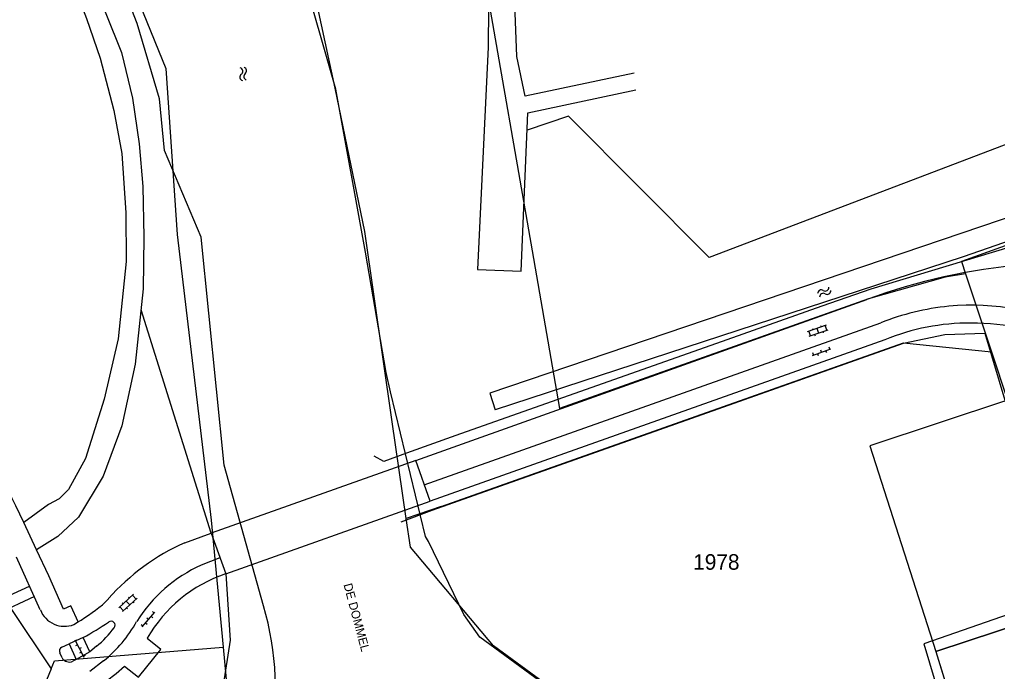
# Model space of a CAD drawing. Extents: x 148816 to 151297, y 399515 to 402500.
# Drawn here: x 150337.1 to 150450.2, y 400418.5 to 400493.8 of the extents above; entities that cross this region are included whole.
import ezdxf

# ---------------------------------------------------------------- set-up
doc = ezdxf.new("R2010")
doc.units = 0
for name, color, linetype in [('B04 Kunstwerk  [T] Norm', 7, 'Continuous'), ('G01 perceelsgrens', 7, 'Continuous'), ('S02 Open verharding  Norm', 7, 'Continuous'), ('S05 Water  Norm', 7, 'Continuous'), ('T03 Hek raster  [T] Norm', 7, 'Continuous'), ('T04 Haag heg  [D] Gem', 7, 'Continuous'), ('T09 Insteek water  [T] Norm', 7, 'Continuous'), ('T10 Cultuurscheiding  [T] Gem', 7, 'Continuous'), ('T13 Talud [lijn]  [T] Norm', 7, 'Continuous'), ('V00 Kant verharding algemeen  [T] Norm', 7, 'Continuous'), ('V00 Kant verharding algemeen secundair  [D] Gem', 7, 'Continuous'), ('V00 Kant verharding algemeen secundair  [T] Norm', 7, 'Continuous'), ('Z01 perceelnummer', 7, 'Continuous'), ('Z07 Waterloopnaam  [Tekst] Norm', 7, 'Continuous')]:
    doc.layers.add(name, color=color, linetype=linetype)

msp = doc.modelspace()

# ---------------------------------------------------------------- linework, layer by layer
at = {"layer": 'B04 Kunstwerk  [T] Norm'}
msp.add_lwpolyline([(150360.91, 400429.72), (150384.57, 400438.12), (150382.9, 400442.82), (150359.24, 400434.42)], close=True, dxfattribs=at)
at = {"layer": 'G01 perceelsgrens'}
for points in [[(150349.15, 400500), (150353.98, 400488.16), (150355.3, 400468.96), (150359.22, 400435.95), (150360.6, 400421.25)], [(150381.8, 400436.12), (150380.16, 400447.31), (150377, 400469.31), (150373.56, 400485.88), (150370.83, 400498.59), (150370.07, 400500)], [(150542.1, 400500), (150518.66, 400491.86), (150446.02, 400465.84), (150446.5, 400464.4)], [(150390.92, 400498.24), (150396.35, 400467.05)], [(150293.14, 400488.57), (150298.1, 400482.39), (150304.08, 400474.89), (150310.42, 400466.73), (150316.3, 400458.76), (150322.16, 400449.93), (150331.44, 400432.58), (150340.71, 400418.76)], [(150396.35, 400467.05), (150399.52, 400448.85)], [(150444.14, 400464.03), (150435.26, 400461.52)], [(150446.5, 400464.4), (150444.14, 400464.03)], [(150446.5, 400464.4), (150449.49, 400455.39)], [(150435.26, 400461.52), (150399.52, 400448.85)], [(150415.33, 400447.95), (150439.31, 400456.43)], [(150439.31, 400456.43), (150449.49, 400455.39)], [(150449.49, 400455.39), (150451.35, 400449.79)], [(150451.35, 400449.79), (150435.41, 400444.53), (150443.06, 400420.76)], [(150385.82, 400437.53), (150415.33, 400447.95)], [(150385.82, 400437.53), (150381.8, 400436.12)], [(150397.78, 400417.12), (150391.89, 400421.42), (150382.29, 400432.83), (150381.8, 400436.12)], [(150443.06, 400420.76), (150471.71, 400430.2)], [(150340.71, 400418.76), (150341.09, 400419.68), (150360.6, 400421.25)], [(150360.6, 400421.25), (150361.68, 400409.67), (150362.9, 400401.98)], [(150443.06, 400420.76), (150444.67, 400415.52)], [(150340.71, 400418.76), (150338.24, 400412.77), (150338.14, 400412.55)]]:
    msp.add_lwpolyline(points, dxfattribs=at)
at = {"layer": 'S02 Open verharding  Norm'}
for p, q in [((150428.22, 400457.76), (150430.39, 400458.51)), ((150428.41, 400457.19), (150430.59, 400457.94)), ((150428.78, 400458.11), (150428.83, 400457.97)), ((150429.3, 400458.13), (150429.5, 400457.57)), ((150429.73, 400458.44), (150429.78, 400458.3)), ((150430.45, 400457.9), (150430.25, 400458.46)), ((150428.56, 400457.24), (150428.36, 400457.81)), ((150429.03, 400457.4), (150429.08, 400457.26)), ((150429.97, 400457.73), (150430.02, 400457.59)), ((150428.78, 400454.99), (150430.9, 400455.74)), ((150430.78, 400455.7), (150430.7, 400455.93)), ((150428.89, 400455.03), (150428.81, 400455.27)), ((150429.37, 400455.2), (150429.45, 400454.96)), ((150429.84, 400455.37), (150429.76, 400455.6)), ((150430.31, 400455.53), (150430.39, 400455.3)), ((150348.56, 400425.82), (150350.26, 400427.37)), ((150348.94, 400426.37), (150349.04, 400426.26)), ((150348.96, 400425.38), (150350.67, 400426.92)), ((150349.41, 400426.59), (150349.82, 400426.15)), ((150349.68, 400427.04), (150349.78, 400426.93)), ((150350.56, 400426.82), (150350.15, 400427.27)), ((150350.19, 400426.49), (150350.29, 400426.38)), ((150349.08, 400425.48), (150348.67, 400425.92)), ((150349.45, 400425.81), (150349.55, 400425.7)), ((150351.24, 400423.6), (150352.71, 400425.31)), ((150352.63, 400425.21), (150352.44, 400425.38)), ((150351.65, 400424.07), (150351.84, 400423.91)), ((150351.98, 400424.45), (150351.79, 400424.62)), ((150352.3, 400424.83), (150352.49, 400424.67)), ((150351.32, 400423.7), (150351.13, 400423.86)), ((150343.47, 400422.1), (150344.52, 400420.11)), ((150343.53, 400421.99), (150343.75, 400422.11)), ((150343.77, 400421.55), (150343.54, 400421.43)), ((150344, 400421.11), (150344.22, 400421.22)), ((150344.23, 400420.67), (150344.01, 400420.55)), ((150344.46, 400420.22), (150344.69, 400420.34))]:
    msp.add_line(p, q, dxfattribs=at)
at = {"layer": 'S05 Water  Norm'}
for centre, start, end in [((150362.98, 400487.14), 127.7802, 251.6353), ((150362.46, 400487.81), 307.7803, 71.6353), ((150363.43, 400487.21), 127.7802, 251.6353), ((150362.9, 400487.88), 307.7803, 71.6353), ((150429.81, 400462.13), 57.7803, 181.6353), ((150430.26, 400462.85), 237.7802, 1.6353), ((150430.48, 400462.46), 237.7802, 1.6353), ((150430.03, 400461.74), 57.7803, 181.6353)]:
    msp.add_arc(centre, 0.425, start, end, dxfattribs=at)
at = {"layer": 'T03 Hek raster  [T] Norm'}
for points in [[(150458.64, 400469.63), (150435.53, 400462.64), (150429.85, 400460.68), (150418.86, 400456.77), (150387.53, 400445.72), (150381.83, 400443.67), (150379.2, 400442.73), (150378.1, 400443.32)], [(150381.19, 400435.74), (150384.8, 400437.08), (150439.33, 400456.41), (150444.08, 400457.39), (150448.72, 400457.56), (150454.47, 400438.32), (150467.38, 400441.74), (150468.66, 400437.55), (150455.77, 400434.04), (150457.74, 400427.22), (150441.68, 400421.66), (150450.66, 400391.55), (150443.36, 400386.05)]]:
    msp.add_lwpolyline(points, dxfattribs=at)
at = {"layer": 'T04 Haag heg  [D] Gem'}
msp.add_lwpolyline([(150471.71, 400430.2), (150443.06, 400420.76), (150450.43, 400396.88), (150480.06, 400406.64)], dxfattribs=at)
at = {"layer": 'T09 Insteek water  [T] Norm'}
for p, q in [((150499.89, 400485.17), (150446.2, 400466.37)), ((150486.91, 400482.95), (150391.46, 400450.6)), ((150360.74, 400442.29), (150358.08, 400468.63)), ((150446.2, 400466.37), (150392.1, 400448.7)), ((150391.46, 400450.6), (150392.1, 400448.7)), ((150365.29, 400426.04), (150360.74, 400442.29))]:
    msp.add_line(p, q, dxfattribs=at)
for points in [[(150358.08, 400468.63), (150353.85, 400478.66), (150353.26, 400484.64), (150350.68, 400493.36), (150348.08, 400500)], [(150473.81, 400363.87), (150463.58, 400371.67), (150449.57, 400382.22), (150443.01, 400386.27), (150442.42, 400389.15), (150435.85, 400395.38), (150423.87, 400402.2), (150398.97, 400416.05), (150390.3, 400422.43), (150388.46, 400425.04), (150384.36, 400433.46), (150384.04, 400434.07), (150379.96, 400450.79), (150379.47, 400453.02), (150377.07, 400466.92), (150373.64, 400485.76), (150369.61, 400499.92)]]:
    msp.add_lwpolyline(points, dxfattribs=at)
msp.add_arc((150330.38, 400416.06), 36.31, 349.7643, 15.9501, dxfattribs=at)
at = {"layer": 'T10 Cultuurscheiding  [T] Gem'}
msp.add_lwpolyline([(150485.07, 400492.26), (150416.82, 400466.28), (150400.55, 400482.63), (150395.77, 400481)], dxfattribs=at)
at = {"layer": 'T13 Talud [lijn]  [T] Norm'}
msp.add_line((150359.24, 400434.42), (150351.12, 400460.26), dxfattribs=at)
msp.add_lwpolyline([(150360.91, 400429.72), (150361.42, 400422.07), (150359.61, 400410.44), (150354.02, 400399.44)], dxfattribs=at)
at = {"layer": 'V00 Kant verharding algemeen  [T] Norm'}
for p, q in [((150382.9, 400442.82), (150435.09, 400461.44)), ((150437.16, 400456.77), (150384.57, 400438.12)), ((150339.03, 400432.53), (150337.57, 400435.67)), ((150356.19, 400433.33), (150359.24, 400434.42)), ((150339.47, 400425.58), (150336.72, 400431.67)), ((150360.24, 400431.6), (150358.08, 400430.75)), ((150346.65, 400426.17), (150347.36, 400426.86)), ((150341.98, 400420.04), (150341.71, 400420.62)), ((150343.61, 400419.82), (150343.23, 400419.63)), ((150346.79, 400419.67), (150345.2, 400418.46))]:
    msp.add_line(p, q, dxfattribs=at)
for points in [[(150342.45, 400500), (150344.8, 400493.92), (150346.39, 400489.33), (150347.96, 400483.28), (150348.88, 400478.31), (150349.36, 400471.45), (150349.38, 400465.82), (150348.48, 400456.88), (150346.86, 400449.93), (150344.69, 400443.05), (150342.74, 400439.47), (150341.64, 400438.4), (150340.42, 400437.74), (150337.57, 400435.67)], [(150344.93, 400500), (150347.06, 400494.48), (150348.86, 400490.01), (150350.15, 400484.73), (150350.91, 400479.45), (150351.31, 400474.52), (150351.46, 400468.66), (150351.38, 400462.67), (150350.44, 400453.96), (150348.91, 400446.85), (150346.72, 400441.04), (150343.88, 400436.27), (150341.51, 400434.04), (150339.03, 400432.53)], [(150391.35, 400499.78), (150391.29, 400490.62), (150390.03, 400464.93), (150395.09, 400464.72), (150395.86, 400483.03), (150408.37, 400485.69)], [(150408.15, 400487.62), (150395.55, 400484.96), (150394.57, 400489.53), (150394.19, 400499.66)], [(150383.88, 400440.02), (150436.69, 400458.75)], [(150342.14, 400425.65), (150340.45, 400429.49), (150339.03, 400432.53)], [(150343.89, 400424.13), (150343.01, 400426.04), (150342.14, 400425.65)], [(150345.96, 400421.36), (150345.2, 400420.73), (150344.43, 400422.38)], [(150356.47, 400393.76), (150353.87, 400399.78), (150348.15, 400412.52), (150349.11, 400412.97), (150347.14, 400417.36), (150348.23, 400418.21), (150349.22, 400419.08), (150350.81, 400417.81), (150353.41, 400421.01), (150351.83, 400422.28)], [(150341.96, 400421.26), (150342.8, 400421.63), (150343.61, 400419.82)]]:
    msp.add_lwpolyline(points, dxfattribs=at)
for centre, radius, start, end in [((150105.17, 400324.44), 257.65, 25.5761, 33.1362), ((150458.72, 400397.49), 68.18, 94.6637, 110.2803), ((150447.55, 400431.36), 29.46, 95.8535, 111.6458), ((150447.08, 400430.13), 30.65, 64.9435, 94.7278), ((150446.85, 400433.5), 25.21, 89.4166, 112.6099), ((150447.2, 400430.41), 28.29, 65.9384, 90.1771), ((150366.96, 400409.37), 26.28, 114.2118, 138.2534), ((150365.21, 400415.06), 17.23, 114.4476, 147.8842), ((150366.07, 400414.17), 16.39, 108.3684, 150.3211), ((150342.26, 400426.66), 2.99, 201.1264, 291.1785), ((150330.53, 400445.82), 25.41, 300.2754, 309.3534), ((150324.39, 400458.35), 41.18, 299.1272, 303.8986), ((150337.07, 400431.73), 15.48, 308.8527, 331.0179), ((150347.65, 400423.8), 0.467, 321.0926, 128.4729), ((150339.02, 400430.04), 11.11, 308.6627, 324.0143), ((150342.18, 400420.8), 0.508, 116.2584, 201.4495), ((150342.83, 400420.51), 0.968, 209.1559, 294.6217)]:
    msp.add_arc(centre, radius, start, end, dxfattribs=at)
at = {"layer": 'V00 Kant verharding algemeen secundair  [D] Gem'}
for p, q in [((150331.38, 400425.18), (150338.23, 400428.33)), ((150338.78, 400427.1), (150331.94, 400423.95))]:
    msp.add_line(p, q, dxfattribs=at)
at = {"layer": 'V00 Kant verharding algemeen secundair  [T] Norm'}
for p, q in [((150344.43, 400422.38), (150342.8, 400421.63)), ((150345.2, 400420.73), (150343.61, 400419.82))]:
    msp.add_line(p, q, dxfattribs=at)

# ---------------------------------------------------------------- texts
at = {"layer": 'Z01 perceelnummer'}
msp.add_text('1978', height=1.8, dxfattribs=at).set_placement((150414.99, 400430.21))
at = {"layer": 'Z07 Waterloopnaam  [Tekst] Norm'}
msp.add_text('DE DOMMEL', height=1, rotation=284.975, dxfattribs=at).set_placement((150374.53, 400428.49))
msp.add_text('DE DOMMEL', height=1, rotation=284.975, dxfattribs=at).set_placement((150374.53, 400428.49))

doc.saveas('drawing.dxf')
